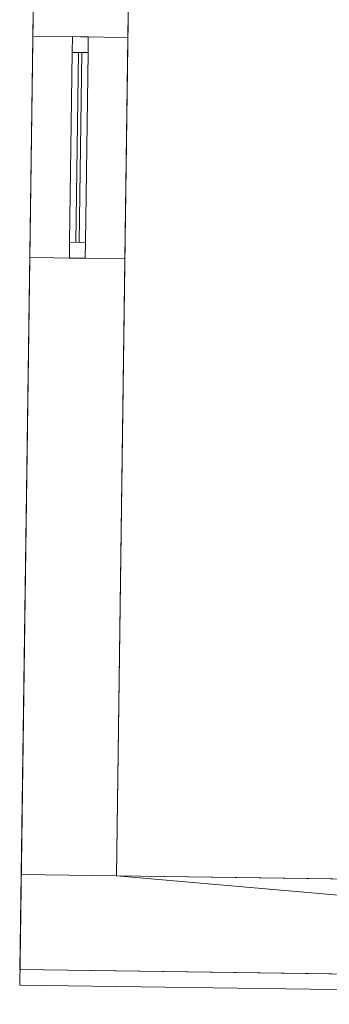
# Model space of a CAD drawing. Header units: millimetres. Extents: x -430348 to -225823, y -86243 to 5084.
# Tile 444 of 656: x -399056 to -398079, y -7267 to -4155. Entities that reach past the tile are written whole.
import ezdxf

# ---------------------------------------------------------------- set-up
doc = ezdxf.new("R2010")
doc.units = ezdxf.units.MM
for name, color, linetype, lineweight in [('A-GLAZ-CURT', 52, 'Continuous', 9), ('A-GLAZ-CWMG', 51, 'Continuous', 9), ('A-ROOF', 132, 'Continuous', 9), ('A-WALL', 113, 'Continuous', 9)]:
    doc.layers.add(name, color=color, linetype=linetype, lineweight=lineweight)

# ---------------------------------------------------------------- blocks, each defined once
blk = doc.blocks.new('System Panel - door 4-518556-_3D_ Copy 1')
at = {"layer": 'A-GLAZ-CURT'}
mesh = blk.add_polyface(dxfattribs=at)
corners = [(-300, 5), (-300, 5, 1600), (300, 5, 1600), (300, 5)]
mesh.append_faces([[corners[k] for k in face] for face in [(1, 2, 3, 0)]])
mesh = blk.add_polyface(dxfattribs=at)
corners = [(300, -5), (-300, -5), (-300, 5), (300, 5)]
mesh.append_faces([[corners[k] for k in face] for face in [(0, 1, 2, 3)]])
mesh = blk.add_polyface(dxfattribs=at)
corners = [(-300, -5, 1600), (300, -5, 1600), (300, 5, 1600), (-300, 5, 1600)]
mesh.append_faces([[corners[k] for k in face] for face in [(0, 1, 2, 3)]])
mesh = blk.add_polyface(dxfattribs=at)
corners = [(-300, -5), (-300, -5, 1600), (-300, 5, 1600), (-300, 5)]
mesh.append_faces([[corners[k] for k in face] for face in [(0, 1, 2, 3)]])
mesh = blk.add_polyface(dxfattribs=at)
corners = [(300, -5, 1600), (300, -5), (300, 5), (300, 5, 1600)]
mesh.append_faces([[corners[k] for k in face] for face in [(0, 1, 2, 3)]])
mesh = blk.add_polyface(dxfattribs=at)
corners = [(-300, -5), (300, -5), (300, -5, 1600), (-300, -5, 1600)]
mesh.append_faces([[corners[k] for k in face] for face in [(3, 0, 1, 2)]])
blk = doc.blocks.new('Rectangular Mullion - 50mm x 50mm-482450-_3D_ Copy 1')
at = {"layer": 'A-GLAZ-CWMG'}
mesh = blk.add_polyface(dxfattribs=at)
corners = [(0, 25), (-50, 25), (-50, -25), (0, -25)]
mesh.append_faces([[corners[k] for k in face] for face in [(2, 3, 0, 1)]])
mesh = blk.add_polyface(dxfattribs=at)
corners = [(0, 25, -1700), (0, -25, -1700), (-50, -25, -1700), (-50, 25, -1700)]
mesh.append_faces([[corners[k] for k in face] for face in [(0, 1, 2, 3)]])
mesh = blk.add_polyface(dxfattribs=at)
corners = [(-50, 25), (0, 25), (0, 25, -1700), (-50, 25, -1700)]
mesh.append_faces([[corners[k] for k in face] for face in [(3, 0, 1, 2)]])
mesh = blk.add_polyface(dxfattribs=at)
corners = [(-50, -25), (-50, 25), (-50, 25, -1700), (-50, -25, -1700)]
mesh.append_faces([[corners[k] for k in face] for face in [(3, 0, 1, 2)]])
mesh = blk.add_polyface(dxfattribs=at)
corners = [(0, 25), (0, -25), (0, -25, -1700), (0, 25, -1700)]
mesh.append_faces([[corners[k] for k in face] for face in [(3, 0, 1, 2)]])
mesh = blk.add_polyface(dxfattribs=at)
corners = [(0, -25), (-50, -25), (-50, -25, -1700), (0, -25, -1700)]
mesh.append_faces([[corners[k] for k in face] for face in [(3, 0, 1, 2)]])
blk = doc.blocks.new('Rectangular Mullion - 50mm x 50mm-293980-_3D_ Copy 1')
at = {"layer": 'A-GLAZ-CWMG'}
mesh = blk.add_polyface(dxfattribs=at)
corners = [(0, 25), (-50, 25), (-50, -25), (0, -25)]
mesh.append_faces([[corners[k] for k in face] for face in [(3, 0, 1, 2)]])
mesh = blk.add_polyface(dxfattribs=at)
corners = [(0, 25, -600), (0, -25, -600), (-50, -25, -600), (-50, 25, -600)]
mesh.append_faces([[corners[k] for k in face] for face in [(3, 0, 1, 2)]])
mesh = blk.add_polyface(dxfattribs=at)
corners = [(-50, 25), (0, 25), (0, 25, -600), (-50, 25, -600)]
mesh.append_faces([[corners[k] for k in face] for face in [(0, 1, 2, 3)]])
mesh = blk.add_polyface(dxfattribs=at)
corners = [(-50, -25), (-50, 25), (-50, 25, -600), (-50, -25, -600)]
mesh.append_faces([[corners[k] for k in face] for face in [(3, 0, 1, 2)]])
mesh = blk.add_polyface(dxfattribs=at)
corners = [(0, 25), (0, -25), (0, -25, -600), (0, 25, -600)]
mesh.append_faces([[corners[k] for k in face] for face in [(3, 0, 1, 2)]])
mesh = blk.add_polyface(dxfattribs=at)
corners = [(0, -25), (-50, -25), (-50, -25, -600), (0, -25, -600)]
mesh.append_faces([[corners[k] for k in face] for face in [(0, 1, 2, 3)]])
blk = doc.blocks.new('Rectangular Mullion - 50mm x 50mm-482451-_3D_ Copy 1')
at = {"layer": 'A-GLAZ-CWMG'}
mesh = blk.add_polyface(dxfattribs=at)
corners = [(0, 25), (-50, 25), (-50, -25), (0, -25)]
mesh.append_faces([[corners[k] for k in face] for face in [(2, 3, 0, 1)]])
mesh = blk.add_polyface(dxfattribs=at)
corners = [(0, 25, -1700), (0, -25, -1700), (-50, -25, -1700), (-50, 25, -1700)]
mesh.append_faces([[corners[k] for k in face] for face in [(0, 1, 2, 3)]])
mesh = blk.add_polyface(dxfattribs=at)
corners = [(-50, 25), (0, 25), (0, 25, -1700), (-50, 25, -1700)]
mesh.append_faces([[corners[k] for k in face] for face in [(3, 0, 1, 2)]])
mesh = blk.add_polyface(dxfattribs=at)
corners = [(-50, -25), (-50, 25), (-50, 25, -1700), (-50, -25, -1700)]
mesh.append_faces([[corners[k] for k in face] for face in [(3, 0, 1, 2)]])
mesh = blk.add_polyface(dxfattribs=at)
corners = [(0, 25), (0, -25), (0, -25, -1700), (0, 25, -1700)]
mesh.append_faces([[corners[k] for k in face] for face in [(3, 0, 1, 2)]])
mesh = blk.add_polyface(dxfattribs=at)
corners = [(0, -25), (-50, -25), (-50, -25, -1700), (0, -25, -1700)]
mesh.append_faces([[corners[k] for k in face] for face in [(3, 0, 1, 2)]])
blk = doc.blocks.new('Rectangular Mullion - 50mm x 50mm-293846-_3D_ Copy 1')
at = {"layer": 'A-GLAZ-CWMG'}
mesh = blk.add_polyface(dxfattribs=at)
corners = [(0, 25), (-50, 25), (-50, -25), (0, -25)]
mesh.append_faces([[corners[k] for k in face] for face in [(3, 0, 1, 2)]])
mesh = blk.add_polyface(dxfattribs=at)
corners = [(0, 25, -600), (0, -25, -600), (-50, -25, -600), (-50, 25, -600)]
mesh.append_faces([[corners[k] for k in face] for face in [(3, 0, 1, 2)]])
mesh = blk.add_polyface(dxfattribs=at)
corners = [(-50, 25), (0, 25), (0, 25, -600), (-50, 25, -600)]
mesh.append_faces([[corners[k] for k in face] for face in [(0, 1, 2, 3)]])
mesh = blk.add_polyface(dxfattribs=at)
corners = [(-50, -25), (-50, 25), (-50, 25, -600), (-50, -25, -600)]
mesh.append_faces([[corners[k] for k in face] for face in [(3, 0, 1, 2)]])
mesh = blk.add_polyface(dxfattribs=at)
corners = [(0, 25), (0, -25), (0, -25, -600), (0, 25, -600)]
mesh.append_faces([[corners[k] for k in face] for face in [(3, 0, 1, 2)]])
mesh = blk.add_polyface(dxfattribs=at)
corners = [(0, -25), (-50, -25), (-50, -25, -600), (0, -25, -600)]
mesh.append_faces([[corners[k] for k in face] for face in [(0, 1, 2, 3)]])

msp = doc.modelspace()

# ---------------------------------------------------------------- block references
at = {"layer": 'A-GLAZ-CURT', "rotation": 269.207326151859}
msp.add_blockref('System Panel - door 4-518556-_3D_ Copy 1', (-398868.9, -4559.1, 58547.6), dxfattribs=at)
at = {"layer": 'A-GLAZ-CWMG', "rotation": 89.20732615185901}
msp.add_blockref('Rectangular Mullion - 50mm x 50mm-482450-_3D_ Copy 1', (-398864.1, -4209.2, 60197.6), dxfattribs=at)
at = {"layer": 'A-GLAZ-CWMG', "extrusion": (-0.013834, -0.999904, 0), "rotation": 90}
msp.add_blockref('Rectangular Mullion - 50mm x 50mm-293980-_3D_ Copy 1', (-398767.7, 60197.6, 10376.8), dxfattribs=at)
at = {"layer": 'A-GLAZ-CWMG', "extrusion": (0.013834, 0.999904, 0), "rotation": 270}
msp.add_blockref('Rectangular Mullion - 50mm x 50mm-293846-_3D_ Copy 1', (398767.7, 58497.6, -9776.8), dxfattribs=at)
at = {"layer": 'A-GLAZ-CWMG', "extrusion": (0, 0, -1), "rotation": 270.792673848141}
msp.add_blockref('Rectangular Mullion - 50mm x 50mm-482451-_3D_ Copy 1', (398873.8, -4909.1, -58497.6), dxfattribs=at)

# ---------------------------------------------------------------- meshes
at = {"layer": 'A-ROOF'}
mesh = msp.add_polyface(dxfattribs=at)
corners = [(-399055.6, -7206.8, 60997.6), (-399003.7, -3457.2, 60997.6), (-394654.1, -3517.3, 60997.6), (-394706, -7267, 60997.6)]
mesh.append_faces([[corners[k] for k in face] for face in [(0, 1, 2, 3)]])
mesh = msp.add_polyface(dxfattribs=at)
corners = [(-399003.7, -3457.2, 61097.6), (-399055.6, -7206.8, 61097.6), (-394706, -7267, 61097.6), (-394654.1, -3517.3, 61097.6)]
mesh.append_faces([[corners[k] for k in face] for face in [(3, 0, 1, 2)]])
mesh = msp.add_polyface(dxfattribs=at)
corners = [(-399055.6, -7206.8, 61097.6), (-399003.7, -3457.2, 61097.6), (-399003.7, -3457.2, 60997.6), (-399055.6, -7206.8, 60997.6)]
mesh.append_faces([[corners[k] for k in face] for face in [(0, 1, 2, 3)]])
mesh = msp.add_polyface(dxfattribs=at)
corners = [(-394706, -7267, 61097.6), (-399055.6, -7206.8, 61097.6), (-399055.6, -7206.8, 60997.6), (-394706, -7267, 60997.6)]
mesh.append_faces([[corners[k] for k in face] for face in [(0, 1, 2, 3)]])
at = {"layer": 'A-WALL'}
mesh = msp.add_polyface(dxfattribs=at)
corners = [(-399003.7, -3457.2, 58197.6), (-399050.7, -6856.8, 58197.6), (-399050.7, -6856.8, 60997.6), (-399003.7, -3457.2, 60997.6), (-399003.7, -3457.2, 60394.2), (-399003.7, -3457.2, 58344.2), (-399014.1, -4207.1, 58497.6), (-399014.1, -4207.1, 60197.6), (-399023.7, -4907, 60197.6), (-399023.7, -4907, 58497.6)]
mesh.append_faces([[corners[k] for k in face] for face in [(8, 2, 3, 7)]], dxfattribs={"vtx0": -1, "vtx2": -1})
mesh.append_faces([[corners[k] for k in face] for face in [(7, 3, 4, 5)]], dxfattribs={"vtx0": -1, "vtx3": -1})
mesh.append_faces([[corners[k] for k in face] for face in [(5, 0, 6, 7), (9, 6, 0, 1), (8, 9, 1, 2)]], dxfattribs={"vtx1": -1, "vtx3": -1})
mesh = msp.add_polyface(dxfattribs=at)
corners = [(-398703.7, -3461.3, 58197.6), (-398750.7, -6861, 58197.6), (-399050.7, -6856.8, 58197.6), (-399003.7, -3457.2, 58197.6)]
mesh.append_faces([[corners[k] for k in face] for face in [(0, 1, 2, 3)]])
mesh = msp.add_polyface(dxfattribs=at)
corners = [(-398750.7, -6861, 60997.6), (-398703.7, -3461.3, 60997.6), (-399003.7, -3457.2, 60997.6), (-399050.7, -6856.8, 60997.6)]
mesh.append_faces([[corners[k] for k in face] for face in [(3, 0, 1, 2)]])
mesh = msp.add_polyface(dxfattribs=at)
corners = [(-398750.7, -6861, 58197.6), (-398703.7, -3461.3, 58197.6), (-398703.7, -3461.3, 60997.6), (-398750.7, -6861, 60997.6), (-398714.1, -4211.2, 60197.6), (-398714.1, -4211.2, 58497.6), (-398723.8, -4911.2, 58497.6), (-398723.8, -4911.2, 60197.6)]
mesh.append_faces([[corners[k] for k in face] for face in [(0, 6, 7, 3), (6, 0, 1, 5)]], dxfattribs={"vtx0": -1, "vtx2": -1})
mesh.append_faces([[corners[k] for k in face] for face in [(2, 3, 7, 4), (4, 5, 1, 2)]], dxfattribs={"vtx1": -1, "vtx3": -1})
mesh = msp.add_polyface(dxfattribs=at)
corners = [(-398714.1, -4211.2, 58497.6), (-399014.1, -4207.1, 58497.6), (-399023.7, -4907, 58497.6), (-398723.8, -4911.2, 58497.6)]
mesh.append_faces([[corners[k] for k in face] for face in [(2, 3, 0, 1)]])
mesh = msp.add_polyface(dxfattribs=at)
corners = [(-398723.8, -4911.2, 60197.6), (-399023.7, -4907, 60197.6), (-399014.1, -4207.1, 60197.6), (-398714.1, -4211.2, 60197.6)]
mesh.append_faces([[corners[k] for k in face] for face in [(3, 0, 1, 2)]])
mesh = msp.add_polyface(dxfattribs=at)
corners = [(-399014.1, -4207.1, 58497.6), (-398714.1, -4211.2, 58497.6), (-398714.1, -4211.2, 60197.6), (-399014.1, -4207.1, 60197.6)]
mesh.append_faces([[corners[k] for k in face] for face in [(0, 1, 2, 3)]])
mesh = msp.add_polyface(dxfattribs=at)
corners = [(-399023.7, -4907, 60197.6), (-398723.8, -4911.2, 60197.6), (-398723.8, -4911.2, 58497.6), (-399023.7, -4907, 58497.6)]
mesh.append_faces([[corners[k] for k in face] for face in [(0, 1, 2, 3)]])
mesh = msp.add_polyface(dxfattribs=at)
corners = [(-399050.7, -6856.8, 58197.6), (-398750.7, -6861, 58197.6), (-394654.6, -6917.7, 58197.6), (-394655.3, -6967.7, 58197.6), (-394658.8, -7217.6, 58197.6), (-399054.9, -7156.8, 58197.6)]
mesh.append_faces([[corners[k] for k in face] for face in [(5, 0, 1, 4)]], dxfattribs={"vtx2": -1})
mesh.append_faces([[corners[k] for k in face] for face in [(1, 2, 3, 4)]], dxfattribs={"vtx3": -1})
mesh = msp.add_polyface(dxfattribs=at)
corners = [(-394654.6, -6917.7, 60997.6), (-398750.7, -6861, 60997.6), (-399050.7, -6856.8, 60997.6), (-399054.9, -7156.8, 60997.6), (-394658.8, -7217.6, 60997.6)]
mesh.append_faces([[corners[k] for k in face] for face in [(1, 4, 0)]], dxfattribs={"vtx0": -1})
mesh.append_faces([[corners[k] for k in face] for face in [(3, 4, 1, 2)]], dxfattribs={"vtx1": -1})
mesh = msp.add_polyface(dxfattribs=at)
corners = [(-399050.7, -6856.8, 60997.6), (-399050.7, -6856.8, 58197.6), (-399054.9, -7156.8, 58197.6), (-399054.9, -7156.8, 60997.6)]
mesh.append_faces([[corners[k] for k in face] for face in [(0, 1, 2, 3)]])
mesh = msp.add_polyface(dxfattribs=at)
corners = [(-394654.6, -6917.7, 58197.6), (-398750.7, -6861, 58197.6), (-399050.7, -6856.8, 58197.6), (-399050.7, -6856.8, 60997.6), (-398750.7, -6861, 60997.6), (-394654.6, -6917.7, 60997.6), (-398000.8, -6871.4, 60397.6), (-398000.8, -6871.4, 59447.6), (-395801, -6901.8, 59447.6), (-395801, -6901.8, 60397.6)]
mesh.append_faces([[corners[k] for k in face] for face in [(1, 7, 8, 0)]], dxfattribs={"vtx0": -1, "vtx2": -1})
mesh.append_faces([[corners[k] for k in face] for face in [(2, 3, 7, 1)]], dxfattribs={"vtx1": -1, "vtx2": -1})
mesh.append_faces([[corners[k] for k in face] for face in [(8, 9, 5, 0), (4, 5, 9, 6), (3, 4, 6, 7)]], dxfattribs={"vtx1": -1, "vtx3": -1})
mesh = msp.add_polyface(dxfattribs=at)
corners = [(-398750.7, -6861, 58197.6), (-398750.7, -6861, 60997.6), (-399050.7, -6856.8, 60997.6), (-399050.7, -6856.8, 58197.6)]
mesh.append_faces([[corners[k] for k in face] for face in [(3, 0, 1, 2)]])
mesh = msp.add_polyface(dxfattribs=at)
corners = [(-399054.9, -7156.8, 58197.6), (-394658.8, -7217.6, 58197.6), (-394658.8, -7217.6, 60997.6), (-399054.9, -7156.8, 60997.6), (-398005, -7171.3, 59447.6), (-398005, -7171.3, 60397.6), (-395805.2, -7201.8, 60397.6), (-395805.2, -7201.8, 59447.6)]
mesh.append_faces([[corners[k] for k in face] for face in [(3, 5, 6, 2), (7, 1, 2, 6)]], dxfattribs={"vtx0": -1, "vtx2": -1})
mesh.append_faces([[corners[k] for k in face] for face in [(3, 0, 4, 5), (7, 4, 0, 1)]], dxfattribs={"vtx1": -1, "vtx3": -1})

doc.saveas('drawing.dxf')
